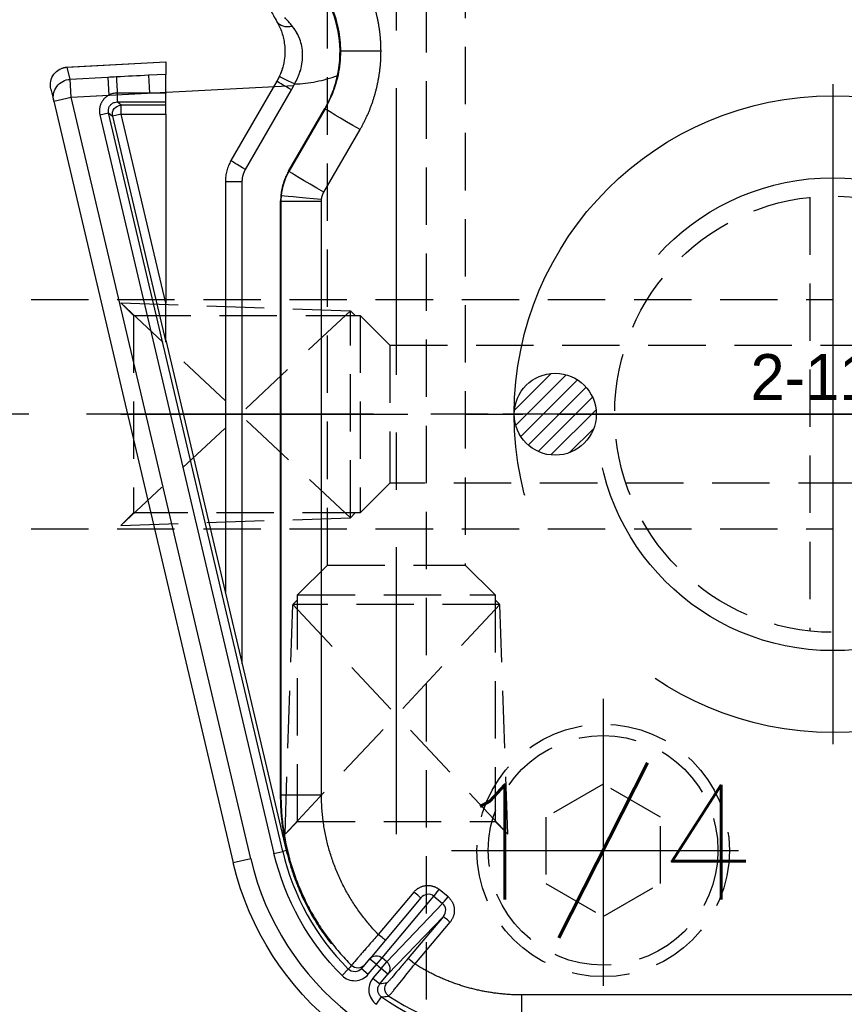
# Model space of a CAD drawing. Extents: x 2651 to 7771, y -1163 to 1075.
# Tile 409 of 490: x 5110 to 5146, y 630 to 673. Entities that reach past the tile are written whole.
import ezdxf
from ezdxf.enums import TextEntityAlignment as Align

# ---------------------------------------------------------------- set-up
doc = ezdxf.new("R2010")
doc.units = 0
doc.header["$LTSCALE"] = 10
for name, pattern in [('CENTER', [2, 1.25, -0.25, 0.25, -0.25]), ('CNSCEN', [17, 15, -1, 0, -1]), ('CNSHID', [4, 3, -1]), ('HIDDEN', [0.375, 0.25, -0.125])]:
    doc.linetypes.add(name, pattern=pattern)
doc.layers.get('0').update_dxf_attribs({"linetype": 'CONTINUOUS'})
doc.layers.get('Defpoints').update_dxf_attribs({"linetype": 'CONTINUOUS'})
for name, color, linetype in [('1', 7, 'CONTINUOUS'), ('9', 3, 'CONTINUOUS'), ('97', 7, 'CONTINUOUS'), ('CEN', 1, 'CENTER'), ('COOL', 150, 'HIDDEN'), ('DIM', 3, 'CONTINUOUS'), ('HIDDEN', 6, 'HIDDEN'), ('TEXT', 4, 'CONTINUOUS'), ('WL1-HL', 4, 'CNSHID'), ('WOR1-CL', 1, 'CNSCEN'), ('WOR1-DL', 7, 'CONTINUOUS')]:
    doc.layers.add(name, color=color, linetype=linetype)
doc.styles.add('china', font='txt')
doc.styles.get("Standard").update_dxf_attribs({"font": 'romans.shx'})
doc.dimstyles.new('MM& INCH5', dxfattribs={"dimtxt": 5, "dimasz": 2.5, "dimexe": 1, "dimexo": 0.5, "dimtad": 0, "dimrnd": 1.38778e-17, "dimzin": 9, "dimdsep": 46, "dimtxsty": 'Standard', "dimblk": 'CLOSED', "dimcen": 0, "dimclrd": 3, "dimclre": 3, "dimclrt": 3, "dimazin": 2, "dimtfac": 0.75, "dimtofl": 0, "dimtmove": 0, "dimatfit": 3, "dimfxl": 0, "dimtolj": 1, "dimarcsym": 0})

# ---------------------------------------------------------------- blocks, each defined once
blk = doc.blocks.new('DFSF')
at = {"layer": '1', "color": 252, "linetype": 'Continuous'}
for p, q in [((1284.645, 576.699), (1284.423, 576.38)), ((1261.473, 576.286), (1278.314, 576.291)), ((1284.498, 575.812), (1284.141, 575.387)), ((1284.795, 575.562), (1284.498, 575.812)), ((1284.141, 575.387), (1281.729, 572.87)), ((1284.141, 575.387), (1284.439, 575.137)), ((1284.439, 575.137), (1284.795, 575.562)), ((1284.998, 575.392), (1284.641, 574.967)), ((1285.296, 575.143), (1284.998, 575.392)), ((1285.868, 575.168), (1286.143, 575.442)), ((1282.972, 574.945), (1281.441, 573.12)), ((1281.762, 572.309), (1284.194, 574.845)), ((1284.439, 575.137), (1284.194, 574.845)), ((1284.194, 574.845), (1284.396, 574.675)), ((1284.641, 574.967), (1284.396, 574.675)), ((1284.641, 574.967), (1284.439, 575.137)), ((1284.641, 574.967), (1284.939, 574.718)), ((1281.729, 572.87), (1283.26, 574.695)), ((1284.396, 574.675), (1282.144, 571.991)), ((1283.017, 571.811), (1284.564, 573.655)), ((1287.415, 572.827), (1287.448, 572.829)), ((1282.144, 571.991), (1281.762, 572.309)), ((1281.527, 572.017), (1281.909, 571.699)), ((1290.118, 570.364), (1290.875, 570.543)), ((1288.568, 569.999), (1288.726, 570.036)), ((1289.105, 570.125), (1288.726, 570.036)), ((1288.726, 570.036), (1296.306, 537.871)), ((1296.684, 537.96), (1289.105, 570.125)), ((1290.118, 570.364), (1297.937, 537.184)), ((1287.037, 567.571), (1287.037, 541.71)), ((1288.803, 567.571), (1287.037, 567.571)), ((1288.816, 567.571), (1288.803, 567.571)), ((1288.803, 541.71), (1288.803, 567.571)), ((1290.484, 561.874), (1290.484, 540.854)), ((1296.13, 538.011), (1293.811, 547.852)), ((1293.811, 546.158), (1295.752, 537.921)), ((1288.803, 541.71), (1287.037, 541.71)), ((1288.816, 541.706), (1288.803, 541.71)), ((1286.933, 541.321), (1285.359, 538.598)), ((1291.22, 540.854), (1290.484, 540.854)), ((1286.882, 537.691), (1288.455, 540.415)), ((1288.455, 540.415), (1288.469, 540.411)), ((1290.345, 540.336), (1288.344, 536.87)), ((1295.752, 537.921), (1293.811, 537.921)), ((1295.752, 537.921), (1296.13, 538.011)), ((1295.752, 537.921), (1295.752, 537.533)), ((1296.306, 537.871), (1296.13, 538.011)), ((1296.684, 537.96), (1296.306, 537.871)), ((1286.896, 537.683), (1286.882, 537.691)), ((1293.811, 537.533), (1295.752, 537.533)), ((1295.752, 537.533), (1295.928, 537.394)), ((1295.928, 537.394), (1293.811, 537.394)), ((1293.811, 537.005), (1294.526, 537.005)), ((1294.526, 537.005), (1293.811, 536.968)), ((1294.567, 536.23), (1294.526, 537.005)), ((1295.928, 537.005), (1295.928, 537.394)), ((1297.937, 537.184), (1296.296, 537.098)), ((1296.337, 536.323), (1296.296, 537.098)), ((1298.694, 537.362), (1297.937, 537.184)), ((1297.937, 537.184), (1297.978, 536.409)), ((1293.811, 536.19), (1294.567, 536.23)), ((1296.337, 536.323), (1297.978, 536.409)), ((1297.978, 536.409), (1298.103, 535.878)), ((1298.103, 535.878), (1293.811, 535.641)), ((1284.445, 535.186), (1286.211, 535.186))]:
    blk.add_line(p, q, dxfattribs=at)
at = {"layer": '1', "color": 7, "linetype": 'Continuous'}
for p, q in [((1282.709, 572.061), (1284.937, 574.716)), ((1284.939, 574.718), (1285.296, 575.143)), ((1298.694, 537.362), (1290.875, 570.543)), ((1293.811, 547.764), (1288.568, 569.999)), ((1288.816, 567.571), (1288.816, 541.706)), ((1291.22, 540.854), (1291.22, 558.751)), ((1293.811, 537.921), (1293.811, 546.158)), ((1288.469, 540.411), (1286.896, 537.683)), ((1288.976, 536.482), (1290.977, 539.947)), ((1293.811, 537.921), (1293.811, 537.533)), ((1293.811, 537.533), (1293.811, 537.394)), ((1293.811, 537.394), (1293.811, 537.005)), ((1293.811, 536.968), (1293.811, 537.005)), ((1294.526, 537.005), (1295.928, 537.005)), ((1298.819, 536.831), (1298.694, 537.362)), ((1293.811, 535.641), (1293.811, 536.19)), ((1298.177, 535.88), (1293.811, 535.64))]:
    blk.add_line(p, q, dxfattribs=at)
at = {"layer": '1', "color": 110, "linetype": 'Continuous'}
for p, q in [((1290.118, 570.364), (1297.937, 537.184)), ((1297.937, 537.184), (1288.24, 536.676))]:
    blk.add_line(p, q, dxfattribs=at)
at = {"layer": '1', "color": 7, "linetype": 'Continuous', "extrusion": (0, 0, -1)}
blk.add_arc((-1278.266, 567.571), 12.954, 90, 166.7406, dxfattribs=at)
at = {"layer": '1', "color": 110, "linetype": 'Continuous'}
blk.add_arc((1278.266, 567.571), 12.177, 13.2594, 90, dxfattribs=at)
at = {"layer": '1', "color": 252, "linetype": 'Continuous'}
for radius, start, end in [(12.177, 13.2594, 90), (10.747, 55.0499, 90), (10.747, 13.2594, 44.9778)]:
    blk.add_arc((1278.266, 567.571), radius, start, end, dxfattribs=at)
at = {"layer": '1', "color": 252, "linetype": 'Continuous', "extrusion": (0, 0, -1)}
blk.add_arc((-1278.266, 567.571), 11.135, 135.0222, 166.7406, dxfattribs=at)
for centre, major_axis, ratio, start_param, end_param in [((1278.266, 576.291), (0.001, -1.814), 0.026177, 3.154687, 4.712398), ((1283.887, 576.018), (0.055, -0.385), 0.999807, 3.871609, 5.553169), ((1284.439, 575.137), (-0.281, 0.269), 0.980993, 4.647415, 6.215677), ((1282.962, 574.945), (0.298, -0.25), 0.016834, 4.732439, 6.270093), ((1284.641, 574.967), (-0.298, 0.25), 0.981074, 3.141593, 4.712389), ((1285.457, 574.73), (0.298, -0.25), 0.999914, 3.141593, 4.801865), ((1284.554, 573.655), (0.298, -0.25), 0.01683, 3.141593, 4.732443), ((1281.431, 573.12), (-0.298, 0.25), 0.016834, 1.590847, 3.128501), ((1281.517, 572.017), (-0.249, -0.299), 0.020122, 3.336497, 4.695642), ((1281.899, 571.699), (-0.249, -0.299), 0.020122, 3.336497, 4.695642), ((1283.007, 571.811), (0.298, -0.25), 0.01683, 3.141593, 4.732443), ((1286.885, 541.321), (-1.57, 0.907), 0.013096, 1.593466, 3.128502), ((1286.986, 541.641), (-1.806, 0.161), 0.002329, 1.596872, 3.128243), ((1290.304, 540.336), (0.673, -0.389), 0.026195, 4.757729, 6.283185), ((1285.312, 538.598), (-1.57, 0.907), 0.013096, 1.593466, 3.128502), ((1295.752, 537.921), (0.241, 0.305), 0.999778, 0.669796, 2.471797), ((1297.937, 537.184), (0.757, 0.178), 0.998585, 0, 1.749609), ((1288.168, 536.61), (0.704, -0.329), 0.022151, 4.759836, 6.283185), ((1288.303, 536.87), (0.673, -0.389), 0.026195, 4.757729, 6.283185), ((1288.303, 533.502), (0.673, 0.389), 0.72662, 5.106899, 6.283185)]:
    blk.add_ellipse(centre, major_axis=major_axis, ratio=ratio, start_param=start_param, end_param=end_param, dxfattribs=at)
at = {"layer": '1', "color": 7, "linetype": 'Continuous', "extrusion": (0, 0, -1)}
for centre, major_axis, ratio, start_param, end_param in [((1295.928, 537.079), (0.041, -0.776), 0.005006, 0.052361, 1.476033), ((1298.062, 536.653), (0.757, 0.178), 0.998585, 0, 1.749609)]:
    blk.add_ellipse(centre, major_axis=major_axis, ratio=ratio, start_param=start_param, end_param=end_param, dxfattribs=at)
at = {"layer": '1', "color": 252, "linetype": 'Continuous'}
for points in [[(1284.103, 576.342), (1282.386, 577.484), (1280.328, 578.105), (1278.266, 578.105)], [(1284.185, 575.769), (1284.29, 575.784), (1284.394, 575.798), (1284.498, 575.812)], [(1288.455, 540.415), (1288.643, 540.74), (1288.759, 541.106), (1288.792, 541.48)], [(1296.306, 537.871), (1296.313, 537.842), (1296.316, 537.812), (1296.316, 537.782)], [(1294.567, 536.23), (1295.034, 536.254), (1295.501, 536.279), (1295.968, 536.304)], [(1295.968, 536.304), (1296.091, 536.31), (1296.214, 536.316), (1296.337, 536.323)]]:
    blk.add_open_spline(points, degree=3, dxfattribs=at)
for points, knots in [([(1284.795, 575.562), (1284.865, 575.645), (1284.916, 575.741), (1284.976, 575.947), (1284.985, 576.057), (1284.957, 576.269), (1284.92, 576.373), (1284.809, 576.556), (1284.734, 576.636), (1284.645, 576.699)], [0, 0, 0, 0, 0.25, 0.25, 0.5, 0.5, 0.75, 0.75, 1, 1, 1, 1]), ([(1284.103, 576.342), (1284.099, 576.339), (1284.091, 576.332), (1284.048, 576.281), (1283.98, 576.198), (1283.884, 576.081), (1283.73, 575.891), (1283.44, 575.535), (1283.149, 575.168), (1282.972, 574.945)], [0, 0, 0, 0, 0.094474, 0.192872, 0.294254, 0.39748, 0.501283, 0.69687, 1, 1, 1, 1]), ([(1284.423, 576.38), (1284.418, 576.379), (1284.412, 576.379), (1284.387, 576.376), (1284.367, 576.374), (1284.265, 576.362), (1284.184, 576.352), (1284.103, 576.342)], [0, 0, 0, 0, 0.048046, 0.048046, 0.240229, 0.240229, 1, 1, 1, 1]), ([(1284.423, 576.38), (1284.454, 576.354), (1284.519, 576.299), (1284.578, 576.18), (1284.596, 576.046), (1284.569, 575.915), (1284.521, 575.845), (1284.498, 575.812)], [0, 0, 0, 0, 0.188766, 0.394184, 0.605819, 0.811236, 1, 1, 1, 1]), ([(1283.26, 574.695), (1283.379, 574.837), (1283.498, 574.978), (1283.717, 575.235), (1283.818, 575.355), (1283.946, 575.503), (1283.985, 575.548), (1284.053, 575.626), (1284.082, 575.659), (1284.155, 575.74), (1284.181, 575.768), (1284.186, 575.769)], [0, 0, 0, 0, 0.25, 0.25, 0.5, 0.5, 0.625, 0.625, 0.75, 0.75, 1, 1, 1, 1]), ([(1286.143, 575.442), (1286.067, 575.519), (1285.975, 575.578), (1285.775, 575.656), (1285.666, 575.674), (1285.453, 575.665), (1285.346, 575.637), (1285.154, 575.543), (1285.068, 575.475), (1284.998, 575.392)], [0, 0, 0, 0, 0.25, 0.25, 0.5, 0.5, 0.75, 0.75, 1, 1, 1, 1]), ([(1285.296, 575.143), (1285.357, 575.216), (1285.463, 575.276), (1285.69, 575.286), (1285.801, 575.235), (1285.868, 575.168)], [0, 0, 0, 0, 0.5, 0.5, 1, 1, 1, 1]), ([(1285.732, 575.004), (1285.735, 575.007), (1285.738, 575.011), (1285.748, 575.023), (1285.756, 575.033), (1285.8, 575.085), (1285.834, 575.126), (1285.868, 575.168)], [0, 0, 0, 0, 0.048156, 0.048156, 0.240782, 0.240782, 1, 1, 1, 1]), ([(1284.564, 573.655), (1284.634, 573.734), (1284.77, 573.889), (1284.962, 574.108), (1285.13, 574.302), (1285.272, 574.467), (1285.463, 574.689), (1285.677, 574.934), (1285.714, 574.981), (1285.732, 575.005)], [0, 0, 0, 0, 0.113268, 0.2223, 0.324565, 0.418049, 0.501345, 0.745538, 1, 1, 1, 1]), ([(1288.803, 567.571), (1288.798, 567.809), (1288.789, 568.287), (1288.713, 569.004), (1288.59, 569.721), (1288.415, 570.436), (1288.188, 571.143), (1287.909, 571.84), (1287.577, 572.522), (1287.194, 573.185), (1286.758, 573.823), (1286.274, 574.436), (1285.914, 574.815), (1285.732, 575.005)], [0, 0, 0, 0, 0.08637, 0.173648, 0.261834, 0.350927, 0.440928, 0.531837, 0.623654, 0.716379, 0.810011, 0.904552, 1, 1, 1, 1]), ([(1281.729, 572.87), (1281.659, 572.788), (1281.622, 572.679), (1281.634, 572.471), (1281.683, 572.374), (1281.762, 572.309)], [0, 0, 0, 0, 0.5, 0.5, 1, 1, 1, 1]), ([(1282.144, 571.991), (1282.223, 571.926), (1282.329, 571.896), (1282.538, 571.922), (1282.64, 571.977), (1282.709, 572.061)], [0, 0, 0, 0, 0.5, 0.5, 1, 1, 1, 1]), ([(1286.211, 535.186), (1286.216, 535.358), (1286.226, 535.703), (1286.309, 536.217), (1286.444, 536.725), (1286.63, 537.222), (1286.798, 537.534), (1286.882, 537.691)], [0, 0, 0, 0, 0.196311, 0.394466, 0.594465, 0.796309, 1, 1, 1, 1]), ([(1296.316, 537.782), (1296.313, 537.742), (1296.306, 537.663), (1296.249, 537.553), (1296.163, 537.465), (1296.052, 537.405), (1295.969, 537.398), (1295.928, 537.394)], [0, 0, 0, 0, 0.195307, 0.392936, 0.592912, 0.795259, 1, 1, 1, 1]), ([(1288.209, 536.61), (1288.164, 536.525), (1288.08, 536.366), (1287.988, 536.135), (1287.873, 535.756), (1287.826, 535.203), (1287.953, 534.679), (1288.134, 534.329), (1288.244, 534.181), (1288.301, 534.103)], [0, 0, 0, 0, 0.096681, 0.180172, 0.250363, 0.499858, 0.749492, 0.867912, 1, 1, 1, 1]), ([(1286.602, 533.247), (1286.541, 533.403), (1286.421, 533.715), (1286.302, 534.201), (1286.225, 534.692), (1286.216, 535.022), (1286.211, 535.186)], [0, 0, 0, 0, 0.252444, 0.503258, 0.752443, 1, 1, 1, 1]), ([(1288.301, 534.103), (1288.361, 534.032), (1288.48, 533.889), (1288.584, 533.771), (1288.636, 533.712)], [0, 0, 0, 0, 0.500018, 1, 1, 1, 1])]:
    blk.add_open_spline(points, degree=3, knots=knots, dxfattribs=at)
at = {"layer": '1', "color": 7, "linetype": 'Continuous'}
for points, weights in [([(1278.314, 576.291), (1279.974, 576.292), (1281.569, 575.831), (1282.972, 574.945)], [1, 0.973707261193, 0.973707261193, 1]), ([(1284.564, 573.655), (1286.17, 572.005), (1287.037, 569.873), (1287.037, 567.571)], [1, 0.950942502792, 0.950942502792, 1]), ([(1287.415, 572.827), (1288.338, 571.219), (1288.816, 569.426), (1288.816, 567.571)], [1, 0.977496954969, 0.977496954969, 1]), ([(1288.568, 569.999), (1288.333, 570.993), (1287.958, 571.943), (1287.451, 572.829)], [1, 0.993066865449, 0.993066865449, 1]), ([(1293.811, 547.852), (1293.811, 547.839), (1293.811, 547.14), (1293.811, 546.158)], [1, 0.80781307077, 0.80781307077, 1]), ([(1288.469, 540.411), (1288.698, 540.807), (1288.816, 541.249), (1288.816, 541.706)], [1, 0.977287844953, 0.977287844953, 1]), ([(1288.792, 541.48), (1288.799, 541.556), (1288.803, 541.633), (1288.803, 541.71)], [1, 0.999339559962, 0.999339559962, 1]), ([(1287.034, 541.641), (1287.023, 541.528), (1286.989, 541.42), (1286.933, 541.321)], [1, 0.98432771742, 0.98432771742, 1]), ([(1290.484, 540.854), (1290.484, 540.671), (1290.436, 540.494), (1290.345, 540.336)], [1, 0.977283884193, 0.977283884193, 1]), ([(1286.896, 537.683), (1286.636, 537.234), (1286.45, 536.749), (1286.34, 536.242)], [1, 0.991985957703, 0.991985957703, 1]), ([(1293.811, 536.968), (1293.811, 536.53), (1293.811, 536.213), (1293.811, 536.19)], [1, 0.816916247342, 0.816916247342, 1]), ([(1288.872, 536.282), (1288.904, 536.35), (1288.939, 536.417), (1288.976, 536.482)], [1, 0.99936792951, 0.99936792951, 1])]:
    blk.add_rational_spline(points, weights, degree=3, dxfattribs=at)
for points, knots in [([(1286.605, 574.062), (1286.619, 574.036), (1286.743, 573.872), (1287.054, 573.421), (1287.24, 573.132), (1287.415, 572.827)], [0, 0, 0, 0, 0.5, 0.5, 1, 1, 1, 1]), ([(1287.451, 572.829), (1287.275, 573.136), (1287.087, 573.422), (1286.762, 573.875), (1286.631, 574.036), (1286.605, 574.062)], [0, 0, 0, 0, 0.5, 0.5, 1, 1, 1, 1]), ([(1290.977, 539.947), (1291.015, 540.018), (1291.089, 540.16), (1291.164, 540.387), (1291.212, 540.619), (1291.217, 540.776), (1291.22, 540.854)], [0, 0, 0, 0, 0.253948, 0.505262, 0.753945, 1, 1, 1, 1]), ([(1295.925, 537.005), (1295.929, 537.005), (1295.934, 537.005), (1295.984, 537.007), (1296.039, 537.012), (1296.15, 537.032), (1296.238, 537.071), (1296.296, 537.098)], [0, 0, 0, 0, 0.000978, 0.015652, 0.250283, 0.500543, 1, 1, 1, 1]), ([(1288.209, 536.61), (1287.89, 536.6), (1287.575, 536.564), (1286.951, 536.442), (1286.639, 536.354), (1286.34, 536.242)], [0, 0, 0, 0, 0.5, 0.5, 1, 1, 1, 1]), ([(1286.34, 536.242), (1286.212, 535.652), (1286.202, 535.047), (1286.352, 533.988), (1286.51, 533.538), (1286.645, 533.237)], [0, 0, 0, 0, 0.5, 0.5, 1, 1, 1, 1]), ([(1288.976, 533.891), (1288.936, 533.966), (1288.858, 534.109), (1288.761, 534.357), (1288.688, 534.617), (1288.622, 535.003), (1288.625, 535.495), (1288.74, 535.976), (1288.839, 536.205), (1288.872, 536.282)], [0, 0, 0, 0, 0.138828, 0.267869, 0.388064, 0.500574, 0.749851, 0.916497, 1, 1, 1, 1]), ([(1288.723, 535.878), (1288.751, 535.979), (1288.821, 536.187), (1288.923, 536.381), (1288.976, 536.482)], [0, 0, 0, 0, 0.4779, 1, 1, 1, 1]), ([(1298.664, 536.162), (1298.662, 536.158), (1298.631, 536.108), (1298.536, 536.033), (1298.397, 535.945), (1298.252, 535.894), (1298.155, 535.879), (1298.105, 535.876)], [0, 0, 0, 0, 0.000793, 0.286976, 0.538162, 0.771458, 1, 1, 1, 1])]:
    blk.add_open_spline(points, degree=3, knots=knots, dxfattribs=at)
at = {"layer": '1', "color": 252, "linetype": 'Continuous'}
for points, weights in [([(1281.527, 572.017), (1281.178, 572.308), (1281.142, 572.764), (1281.441, 573.12)], [1, 0.805334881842, 0.805334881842, 1]), ([(1283.017, 571.811), (1282.718, 571.454), (1282.259, 571.408), (1281.909, 571.699)], [1, 0.804737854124, 0.804737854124, 1]), ([(1287.037, 541.71), (1287.037, 541.687), (1287.036, 541.664), (1287.034, 541.641)], [1, 0.999339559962, 0.999339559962, 1]), ([(1285.359, 538.598), (1284.757, 537.555), (1284.445, 536.391), (1284.445, 535.186)], [1, 0.977269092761, 0.977269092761, 1]), ([(1296.296, 537.098), (1296.618, 537.271), (1296.768, 537.604), (1296.684, 537.96)], [1, 0.862343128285, 0.862343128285, 1]), ([(1288.344, 536.87), (1288.295, 536.786), (1288.25, 536.699), (1288.209, 536.61)], [1, 0.99936792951, 0.99936792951, 1]), ([(1284.445, 535.186), (1284.445, 534.595), (1284.521, 534.009), (1284.673, 533.438)], [1, 0.994407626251, 0.994407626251, 1])]:
    blk.add_rational_spline(points, weights, degree=3, dxfattribs=at)
at = {"layer": '1', "color": 110, "linetype": 'Continuous'}
for points, knots in [([(1288.209, 536.61), (1288.166, 536.532), (1288.083, 536.38), (1287.991, 536.147), (1287.908, 535.872), (1287.857, 535.558), (1287.853, 535.092), (1287.957, 534.672), (1288.134, 534.323), (1288.246, 534.177), (1288.301, 534.103)], [0, 0, 0, 0, 0.089528, 0.173241, 0.25146, 0.381024, 0.501535, 0.750707, 0.874976, 1, 1, 1, 1]), ([(1288.301, 534.103), (1288.321, 534.079), (1288.381, 534.007), (1288.497, 533.87), (1288.584, 533.772), (1288.636, 533.712)], [0, 0, 0, 0, 0.166985, 0.500056, 1, 1, 1, 1])]:
    blk.add_open_spline(points, degree=3, knots=knots, dxfattribs=at)
blk.add_open_spline([(1288.24, 536.676), (1288.224, 536.643), (1288.209, 536.61)], degree=2, dxfattribs=at)
at = {"layer": '1', "color": 7, "linetype": 'Continuous'}
blk.add_open_spline([(1289.256, 533.407), (1289.177, 533.545), (1289.083, 533.707), (1288.976, 533.891)], degree=3, dxfattribs=at)
blk = doc.blocks.new('*X8')
at = {"color": 0}
for p, q in [((745.423, 286.51), (747.026, 288.113)), ((745.479, 285.86), (747.676, 288.057)), ((745.698, 285.371), (748.165, 287.838)), ((769.614, 286.66), (771.046, 288.092)), ((769.624, 285.963), (771.743, 288.082)), ((769.819, 285.451), (772.255, 287.887)), ((746.025, 284.992), (748.544, 287.51)), ((770.129, 285.053), (772.653, 287.577)), ((746.455, 284.714), (748.822, 287.081)), ((770.539, 284.757), (772.949, 287.167)), ((747.01, 284.562), (748.974, 286.526)), ((771.067, 284.578), (773.128, 286.639)), ((747.817, 284.662), (748.874, 285.719)), ((771.802, 284.605), (773.101, 285.904))]:
    blk.add_line(p, q, dxfattribs=at)
blk = doc.blocks.new('117')
at = {"layer": 'WL1-HL'}
for centre, radius in [((254.95, 1693.104), 13.87), ((254.95, 1693.104), 10.3), ((242.865, 1693.104), 1.785), ((267.035, 1693.104), 1.785)]:
    blk.add_circle(centre, radius, dxfattribs=at)
at = {"layer": 'WOR1-CL'}
for p, q in [((254.95, 1707.474), (254.95, 1678.734)), ((269.32, 1693.104), (240.58, 1693.104))]:
    blk.add_line(p, q, dxfattribs=at)
at = {"layer": 'WL1-HL'}
blk.add_blockref('*X8', (-504.334, 1406.767), dxfattribs=at)
at = {"layer": '9', "style": 'china'}
blk.add_text('2-117', height=2, dxfattribs=at).set_placement((251.365, 1693.722))
at = {"layer": 'WOR1-DL', "style": 'china', "oblique": 20}
blk.add_text('ARRK', height=0.8, dxfattribs=at).set_placement((256.305, 1696.027))
blk = doc.blocks.new('*D47')
at = {"layer": 'Defpoints', "color": 0}
for p in [(5075.684, 924.642), (5075.684, 850.322), (5205.684, 387.642)]:
    blk.add_point(p, dxfattribs=at)
at = {"layer": 'DIM', "color": 3, "lineweight": -2}
blk.add_line((5075.684, 850.822), (5075.684, 924.642), dxfattribs=at)
at = {"layer": 'DIM', "color": 3, "insert": (5075.684, 947.648), "char_height": 5, "attachment_point": 5, "rotation": 90}
blk.add_mtext('\\A1;130 [5.118]', dxfattribs=at)
blk = doc.blocks.new('_Closed')
at = {"color": 0, "linetype": 'ByBlock', "lineweight": -2}
for p, q in [((-1, 0.167), (0, 0)), ((-1, 0.167), (-1, -0.167)), ((0, 0), (-1, -0.167)), ((0, 0), (-1, 0))]:
    blk.add_line(p, q, dxfattribs=at)
blk = doc.blocks.new('*D48')
at = {"layer": 'Defpoints', "color": 0}
for p in [(5008.684, 924.642), (5008.684, 886.162), (5205.684, 387.642)]:
    blk.add_point(p, dxfattribs=at)
at = {"layer": 'DIM', "color": 3, "lineweight": -2}
blk.add_line((5008.684, 886.662), (5008.684, 924.642), dxfattribs=at)
at = {"layer": 'DIM', "color": 3, "insert": (5008.684, 947.648), "char_height": 5, "attachment_point": 5, "rotation": 90}
blk.add_mtext('\\A1;197 [7.756]', dxfattribs=at)
blk = doc.blocks.new('*D49')
at = {"layer": 'Defpoints', "color": 0}
for p in [(4965.684, 924.642), (4965.684, 912.642), (5205.684, 387.642)]:
    blk.add_point(p, dxfattribs=at)
at = {"layer": 'DIM', "color": 3, "lineweight": -2}
blk.add_line((4965.684, 913.142), (4965.684, 924.642), dxfattribs=at)
at = {"layer": 'DIM', "color": 3, "insert": (4965.684, 948.005), "char_height": 5, "attachment_point": 5, "rotation": 90}
blk.add_mtext('\\A1;240 [9.449]', dxfattribs=at)
blk = doc.blocks.new('*D50')
at = {"layer": 'Defpoints', "color": 0}
for p in [(4930.684, 924.642), (4930.684, 910.642), (5205.684, 387.642)]:
    blk.add_point(p, dxfattribs=at)
at = {"layer": 'DIM', "color": 3, "lineweight": -2}
blk.add_line((4930.684, 911.142), (4930.684, 924.642), dxfattribs=at)
at = {"layer": 'DIM', "color": 3, "insert": (4930.684, 950.386), "char_height": 5, "attachment_point": 5, "rotation": 90}
blk.add_mtext('\\A1;275 [10.827]', dxfattribs=at)
blk = doc.blocks.new('*D77')
at = {"layer": 'Defpoints', "color": 0}
for p in [(5085.684, 924.642), (5085.684, 787.642), (5205.684, 387.642)]:
    blk.add_point(p, dxfattribs=at)
at = {"layer": 'DIM', "color": 3, "lineweight": -2}
blk.add_line((5085.684, 788.142), (5085.684, 924.642), dxfattribs=at)
at = {"layer": 'DIM', "color": 3, "insert": (5085.684, 947.648), "char_height": 5, "attachment_point": 5, "rotation": 90}
blk.add_mtext('\\A1;120 [4.724]', dxfattribs=at)
blk = doc.blocks.new('*D104')
at = {"layer": 'Defpoints', "color": 0}
for p in [(4911.365, 797.642), (4996.156, 797.642), (5205.684, 387.642)]:
    blk.add_point(p, dxfattribs=at)
at = {"layer": 'DIM', "color": 3, "lineweight": -2}
blk.add_line((4995.656, 797.642), (4911.365, 797.642), dxfattribs=at)
at = {"layer": 'DIM', "color": 3, "insert": (4885.621, 797.642), "char_height": 5, "attachment_point": 5}
blk.add_mtext('\\A1;410 [16.142]', dxfattribs=at)
blk = doc.blocks.new('*D85')
at = {"layer": 'Defpoints', "color": 0}
for p in [(4911.365, 827.642), (5053.004, 827.642), (5205.684, 387.642)]:
    blk.add_point(p, dxfattribs=at)
at = {"layer": 'DIM', "color": 3, "lineweight": -2}
blk.add_line((5052.504, 827.642), (4911.365, 827.642), dxfattribs=at)
at = {"layer": 'DIM', "color": 3, "insert": (4885.621, 827.642), "char_height": 5, "attachment_point": 5}
blk.add_mtext('\\A1;440 [17.323]', dxfattribs=at)
blk = doc.blocks.new('*D86')
at = {"layer": 'Defpoints', "color": 0}
for p in [(4911.365, 762.642), (4930.684, 762.642), (5205.684, 387.642)]:
    blk.add_point(p, dxfattribs=at)
at = {"layer": 'DIM', "color": 3, "lineweight": -2}
blk.add_line((4930.184, 762.642), (4911.365, 762.642), dxfattribs=at)
at = {"layer": 'DIM', "color": 3, "insert": (4885.621, 762.642), "char_height": 5, "attachment_point": 5}
blk.add_mtext('\\A1;375 [14.764]', dxfattribs=at)
blk = doc.blocks.new('*D87')
at = {"layer": 'Defpoints', "color": 0}
for p in [(4911.365, 719.642), (4930.684, 719.642), (5205.684, 387.642)]:
    blk.add_point(p, dxfattribs=at)
at = {"layer": 'DIM', "color": 3, "lineweight": -2}
blk.add_line((4930.184, 719.642), (4911.365, 719.642), dxfattribs=at)
at = {"layer": 'DIM', "color": 3, "insert": (4885.621, 719.642), "char_height": 5, "attachment_point": 5}
blk.add_mtext('\\A1;332 [13.071]', dxfattribs=at)
blk = doc.blocks.new('*D88')
at = {"layer": 'Defpoints', "color": 0}
for p in [(4911.365, 655.642), (4930.684, 655.642), (5205.684, 387.642)]:
    blk.add_point(p, dxfattribs=at)
at = {"layer": 'DIM', "color": 3, "lineweight": -2}
blk.add_line((4930.184, 655.642), (4911.365, 655.642), dxfattribs=at)
at = {"layer": 'DIM', "color": 3, "insert": (4885.621, 655.642), "char_height": 5, "attachment_point": 5}
blk.add_mtext('\\A1;268 [10.551]', dxfattribs=at)
blk = doc.blocks.new('*D105')
at = {"layer": 'Defpoints', "color": 0}
for p in [(4911.365, 859.642), (4982.164, 859.642), (5205.684, 387.642)]:
    blk.add_point(p, dxfattribs=at)
at = {"layer": 'DIM', "color": 3, "lineweight": -2}
blk.add_line((4981.664, 859.642), (4911.365, 859.642), dxfattribs=at)
at = {"layer": 'DIM', "color": 3, "insert": (4885.621, 859.642), "char_height": 5, "attachment_point": 5}
blk.add_mtext('\\A1;472 [18.583]', dxfattribs=at)
blk = doc.blocks.new('*D252')
at = {"layer": 'Defpoints', "color": 0}
for p in [(4911.365, 687.642), (4958.184, 687.642), (5205.684, 387.642)]:
    blk.add_point(p, dxfattribs=at)
at = {"layer": 'DIM', "color": 3, "lineweight": -2}
blk.add_line((4957.684, 687.642), (4911.365, 687.642), dxfattribs=at)
at = {"layer": 'DIM', "color": 3, "insert": (4885.621, 687.642), "char_height": 5, "attachment_point": 5}
blk.add_mtext('\\A1;300 [11.811]', dxfattribs=at)
blk = doc.blocks.new('*U284', base_point=(1987.522, 2480.285))
for p, q in [((1987.522, 2483.172), (1985.022, 2481.729)), ((1990.022, 2481.729), (1987.522, 2483.172)), ((1985.022, 2481.729), (1985.022, 2478.842)), ((1990.022, 2478.842), (1990.022, 2481.729)), ((1985.022, 2478.842), (1987.522, 2477.398)), ((1987.522, 2477.398), (1990.022, 2478.842))]:
    blk.add_line(p, q)
for radius in [5.5, 5]:
    blk.add_circle((1987.522, 2480.285), radius)
at = {"layer": 'CEN'}
for p, q in [((1987.522, 2486.885), (1987.522, 2473.685)), ((1980.922, 2480.285), (1994.122, 2480.285))]:
    blk.add_line(p, q, dxfattribs=at)
blk = doc.blocks.new('*D299')
at = {"layer": 'Defpoints', "color": 0}
for p in [(5095.684, 924.642), (5095.684, 912.642), (5205.684, 387.642)]:
    blk.add_point(p, dxfattribs=at)
at = {"layer": 'DIM', "color": 3, "lineweight": -2}
blk.add_line((5095.684, 913.142), (5095.684, 924.642), dxfattribs=at)
at = {"layer": 'DIM', "color": 3, "insert": (5095.684, 947.648), "char_height": 5, "attachment_point": 5, "rotation": 90}
blk.add_mtext('\\A1;110 [4.331]', dxfattribs=at)
blk = doc.blocks.new('A$C069B29F4')
at = {"layer": '97', "color": 2, "linetype": 'HIDDEN'}
blk.add_line((-77.7, 350), (-77.7, 230), dxfattribs=at)

msp = doc.modelspace()

# ---------------------------------------------------------------- linework, layer by layer
at = {"layer": 'COOL', "color": 1, "linetype": 'CENTER'}
for p, q in [((5126.684, 637.35), (5126.684, 718.374)), ((5145.684, 667.642), (5145.684, 643.642)), ((5145.684, 655.642), (4930.684, 655.642)), ((5114.684, 655.642), (5163.416, 655.643)), ((5133.684, 655.642), (5157.684, 655.642))]:
    msp.add_line(p, q, dxfattribs=at)
at = {"layer": 'COOL'}
for p, q in [((5144.684, 665.089), (5144.684, 646.195)), ((4968.278, 660.642), (5145.684, 660.642)), ((4968.278, 650.642), (5145.684, 650.642))]:
    msp.add_line(p, q, dxfattribs=at)
for points in [[(5123.684, 649.067), (5123.684, 716.642), (5126.684, 718.374), (5129.684, 716.642), (5129.684, 649.067)], [(5114.684, 660.492), (5115.234, 659.942), (5115.234, 651.342), (5114.684, 650.792)], [(5114.684, 660.492), (5124.684, 660.151), (5124.893, 659.942)], [(5114.684, 660.492), (5124.684, 651.133), (5124.684, 660.151), (5114.684, 650.792)], [(5115.234, 659.942), (5125.102, 659.942), (5125.102, 651.342), (5115.234, 651.342)], [(5125.102, 659.942), (5126.402, 658.643), (5126.402, 652.643), (5125.102, 651.342)], [(5126.402, 658.643), (5161.684, 658.643), (5163.416, 655.643), (5161.684, 652.643), (5126.402, 652.643)], [(5114.684, 650.792), (5124.684, 651.133), (5124.893, 651.342)], [(5122.384, 647.768), (5123.684, 649.067), (5129.684, 649.067), (5130.984, 647.768)], [(5122.384, 637.899), (5122.384, 647.768), (5130.984, 647.768), (5130.984, 637.899)], [(5121.834, 637.35), (5122.175, 647.35), (5122.384, 647.559)], [(5121.834, 637.35), (5131.193, 647.35), (5122.175, 647.35), (5131.534, 637.35)], [(5131.534, 637.35), (5131.193, 647.35), (5130.984, 647.559)], [(5121.834, 637.35), (5122.384, 637.899), (5130.984, 637.899), (5131.534, 637.35)]]:
    msp.add_lwpolyline(points, dxfattribs=at)
msp.add_circle((5145.684, 655.642), 9.5, dxfattribs=at)

# ---------------------------------------------------------------- block references
msp.add_blockref('117', (4890.734, -1037.462), dxfattribs=at)
at = {"layer": 'DIM'}
msp.add_blockref('A$C069B29F4', (5205.684, 387.642), dxfattribs=at)
at = {"layer": 'DIM', "rotation": 180}
msp.add_blockref('DFSF', (6410.458, 1206.636), dxfattribs=at)
at = {"layer": 'HIDDEN'}
msp.add_blockref('*U284', (5135.684, 636.642), dxfattribs=at)

# ---------------------------------------------------------------- texts
at = {"layer": 'TEXT'}
msp.add_text('1/4', height=5, dxfattribs=at).set_placement((5135.684, 636.642), align=Align.MIDDLE)

# ---------------------------------------------------------------- dimensions: what is measured, and where the dimension line sits
at = {"layer": 'DIM'}
for feature_location, offset, dtype, picture, middle in [((4930.684, 910.642), (0, 14), 1, '*D50', (4930.684, 950.386)), ((4965.684, 912.642), (0, 12), 1, '*D49', (4965.684, 948.005)), ((5008.684, 886.162), (0, 38.48), 1, '*D48', (5008.684, 947.648)), ((5075.684, 850.322), (0, 74.32), 1, '*D47', (5075.684, 947.648)), ((5085.684, 787.642), (0, 137), 1, '*D77', (5085.684, 947.648)), ((5095.684, 912.642), (0, 12), 1, '*D299', (5095.684, 947.648)), ((4982.164, 859.642), (-70.799, 0), 0, '*D105', (4885.621, 859.642)), ((5053.004, 827.642), (-141.639, 0), 0, '*D85', (4885.621, 827.642)), ((4996.156, 797.642), (-84.791, 0), 0, '*D104', (4885.621, 797.642)), ((4930.684, 762.642), (-19.319, 0), 0, '*D86', (4885.621, 762.642)), ((4930.684, 719.642), (-19.319, 0), 0, '*D87', (4885.621, 719.642)), ((4958.184, 687.642), (-46.819, 0), 0, '*D252', (4885.621, 687.642)), ((4930.684, 655.642), (-19.319, 0), 0, '*D88', (4885.621, 655.642))]:
    dim = msp.add_ordinate_dim(feature_location=feature_location, offset=offset, dtype=dtype, origin=(5205.684, 387.642), dimstyle='MM& INCH5', dxfattribs=at)
    dim.commit()
    dim.dimension.update_dxf_attribs({"geometry": picture, "text_midpoint": middle})

doc.saveas('drawing.dxf')
